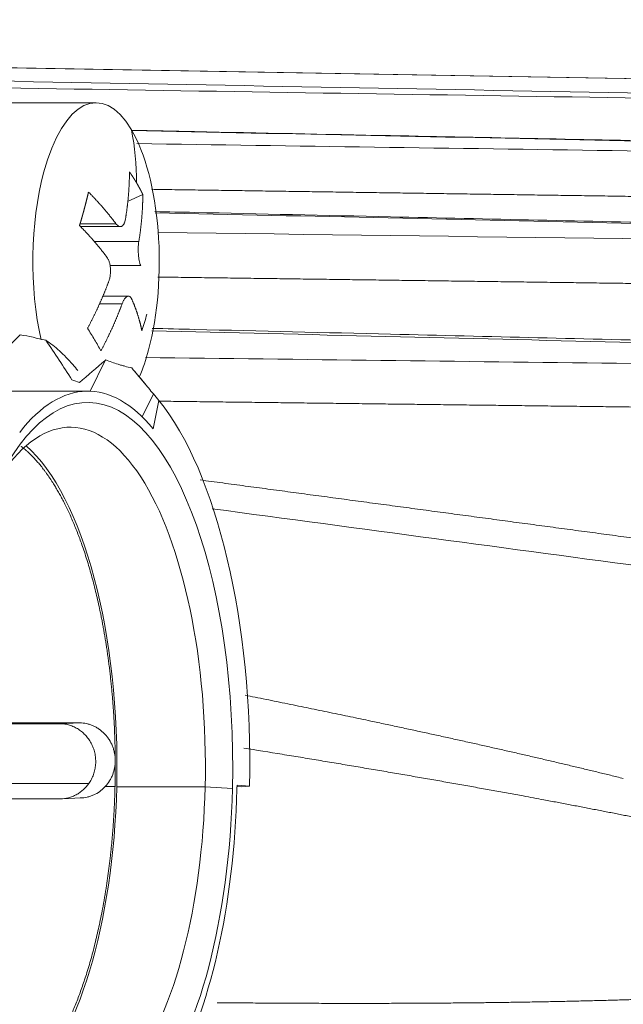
# Model space of a CAD drawing. Header units: millimetres. Extents: x 5437 to 18441, y -4466 to 3128.
# Tile 387 of 497: x 13780 to 13790, y 10 to 27. Entities that reach past the tile are written whole.
import ezdxf

# ---------------------------------------------------------------- set-up
doc = ezdxf.new("R2010")
doc.units = ezdxf.units.MM
doc.layers.add('1', color=7, linetype='Continuous', true_color=0xffffff)
doc.dimstyles.get("Standard").update_dxf_attribs({"dimtxt": 0.18, "dimasz": 0.18, "dimexe": 0.18, "dimexo": 0.0625, "dimgap": 0.09, "dimtad": 0, "dimtih": 1, "dimtoh": 1, "dimdec": 4, "dimzin": 0, "dimdsep": 46, "dimtxsty": 'Standard', "dimcen": 0.09, "dimadec": 0, "dimazin": 0, "dimtfac": 1, "dimtdec": 4, "dimtofl": 0, "dimtmove": 0, "dimatfit": 3, "dimfxl": 1, "dimtolj": 1, "dimtzin": 0, "dimarcsym": 0})

# ---------------------------------------------------------------- blocks, each defined once
blk = doc.blocks.new('*D3')
at = {"color": 0, "lineweight": -2, "transparency": 16777216}
for p, q in [((13674.147, 1169.564), (14135.36, 1169.564)), ((13833.147, -580.436), (14135.36, -580.436))]:
    blk.add_line(p, q, dxfattribs=at)
at = {"color": 0, "lineweight": 0, "transparency": 16777216}
for p, q in [((14135.18, 1089.564), (14135.18, 421.321)), ((14135.18, -500.436), (14135.18, 167.808))]:
    blk.add_line(p, q, dxfattribs=at)
at = {"color": 0, "lineweight": 20, "transparency": 16777216}
for points in [[(14121.847, 1089.564), (14148.514, 1089.564), (14135.18, 1169.564)], [(14121.847, -500.436), (14148.514, -500.436), (14135.18, -580.436)]]:
    blk.add_solid(points, dxfattribs=at)
at = {"layer": 'Defpoints', "color": 0, "lineweight": 20, "transparency": 16777216}
for p in [(13674.085, 1169.564), (13833.085, -580.436), (14135.18, -580.436)]:
    blk.add_point(p, dxfattribs=at)
at = {"color": 0, "lineweight": 20, "transparency": 16777216, "insert": (14135.18, 294.564), "char_height": 80, "attachment_point": 5, "rotation": 270}
blk.add_mtext('\\A1;1750', dxfattribs=at)
blk = doc.blocks.new('*D4')
at = {"color": 0, "lineweight": -2, "transparency": 16777216}
for p, q in [((13346.81, 234.502), (13346.81, -825.635)), ((13857.587, -64.498), (13857.587, -825.635))]:
    blk.add_line(p, q, dxfattribs=at)
at = {"color": 0, "lineweight": 0, "transparency": 16777216}
for p, q in [((13426.81, -825.455), (13508.775, -825.455)), ((13777.587, -825.455), (13695.622, -825.455))]:
    blk.add_line(p, q, dxfattribs=at)
at = {"color": 0, "lineweight": 20, "transparency": 16777216}
for points in [[(13426.81, -812.121), (13426.81, -838.788), (13346.81, -825.455)], [(13777.587, -812.121), (13777.587, -838.788), (13857.587, -825.455)]]:
    blk.add_solid(points, dxfattribs=at)
at = {"layer": 'Defpoints', "color": 0, "lineweight": 20, "transparency": 16777216}
for p in [(13346.81, 234.564), (13857.587, -64.436), (13346.81, -825.455)]:
    blk.add_point(p, dxfattribs=at)
at = {"color": 0, "lineweight": 20, "transparency": 16777216, "insert": (13602.199, -825.455), "char_height": 80, "attachment_point": 5}
blk.add_mtext('\\A1;515', dxfattribs=at)

msp = doc.modelspace()

# ---------------------------------------------------------------- linework, layer by layer
at = {"layer": '1', "color": 0, "lineweight": 20}
for p, q in [((13798.11967, 25.84187), (13776.71853, 26.21543)), ((13780.93802, 25.56312), (13779.48222, 25.56312)), ((13781.48367, 23.85239), (13781.7475, 23.97329)), ((13780.66042, 23.46622), (13781.28131, 23.46622)), ((13780.66813, 23.41519), (13781.35759, 23.41519)), ((13780.90508, 23.15729), (13781.67862, 23.15729)), ((13781.71113, 22.74094), (13781.1799, 22.74094)), ((13781.49846, 22.21104), (13781.05347, 22.21104)), ((13781.38967, 22.07841), (13780.99724, 22.07841)), ((13780.83264, 20.56363), (13781.09561, 21.09581)), ((13781.80255, 20.67061), (13781.6048, 20.90997)), ((13780.79412, 20.56434), (13779.22541, 20.56434)), ((13781.93119, 20.51487), (13781.73576, 20.11938)), ((13781.92776, 19.9084), (13782.02313, 20.40357)), ((13780.31367, 14.79988), (13778.29933, 14.79988)), ((13780.65478, 14.81482), (13778.30004, 14.81482)), ((13780.65478, 14.81482), (13780.31367, 14.79988)), ((13780.81043, 13.76282), (13778.67778, 13.76282)), ((13781.2661, 13.71104), (13781.09632, 13.71104)), ((13781.29593, 13.70647), (13782.82767, 13.70647)), ((13782.82768, 13.70647), (13783.30135, 13.68028)), ((13783.37988, 13.71232), (13783.46297, 13.70837)), ((13783.59938, 13.71586), (13783.38041, 13.73696)), ((13783.46297, 13.70837), (13783.59938, 13.71586)), ((13780.32271, 13.50008), (13778.29228, 13.50008)), ((13780.34682, 13.50061), (13780.68794, 13.51555))]:
    msp.add_line(p, q, dxfattribs=at)
for centre, major_axis, ratio, start_param, end_param in [((13780.93802, 22.81312), (0, -2.75), 0.39839611, 2.54973042, 4.12052674), ((13780.93802, 22.81312), (0, -2.75), 0.39839611, 0.97893409, 2.54973042), ((13775.03374, 22.81312), (-6.02195, -3.56876), 0.76119836, 2.7162365, 2.88380948), ((13780.93802, 22.81312), (0, -2.75), 0.39839611, 4.12052674, 5.23073593), ((13775.3756, 23.77193), (-6.32292, 2.25445), 0.85841517, 3.15884457, 3.21100728), ((13776.32581, 24.23938), (-4.97494, 4.50687), 0.24396467, 3.80982962, 3.86199233), ((13776.32581, 24.23938), (-4.97494, 4.50687), 0.24396467, 3.75766692, 3.80982963), ((13780.93802, 22.81312), (0, -2.75), 0.39839611, 0.75970979, 0.97893409), ((13780.79412, 14.06434), (0, -6.5), 0.39839611, 2.68847402, 3.61480512), ((13780.79412, 14.06434), (0, -6.305), 0.39839611, 1.50984554, 4.65143819), ((13780.79412, 14.06434), (0, -7.05), 0.39839611, 1.5213473, 2.68869282), ((13780.49144, 14.06434), (0, 5.875), 0.39839611, 4.65143817, 6.81820443), ((13778.95969, 14.06434), (0, 5.875), 0.39839611, 4.65143819, 5.94984854), ((13780.79412, 14.06434), (0, -6.305), 0.39839611, 4.65143819, 7.79303085), ((13780.49144, 14.06434), (0, 5.875), 0.39839611, 2.5923695, 4.65143817), ((13778.95969, 14.06434), (0, 5.875), 0.39839611, 3.47491173, 4.65143819), ((13780.79412, 14.06434), (0, -6.5), 0.39839611, 0.59407892, 1.50984554)]:
    msp.add_ellipse(centre, major_axis=major_axis, ratio=ratio, start_param=start_param, end_param=end_param, dxfattribs=at)
for points, degree in [([(13776.72214, 26.21199), (13783.85466, 26.0886), (13790.98717, 25.96493), (13798.11967, 25.841)], 3), ([(13798.11967, 25.58308), (13791.03535, 25.71681), (13783.95102, 25.85021), (13776.86668, 25.98331)], 3), ([(13778.40281, 25.83408), (13784.9751, 25.72935), (13791.54739, 25.62443), (13798.11967, 25.51931)], 3), ([(13798.11967, 24.74029), (13792.59823, 24.85364), (13787.07678, 24.96675), (13781.55533, 25.07963)], 3), ([(13781.64405, 24.85336), (13787.13593, 24.77284), (13792.6278, 24.6922), (13798.11967, 24.61145)], 3), ([(13781.44718, 23.54782), (13781.47431, 23.71261), (13781.49479, 23.87685), (13781.50862, 24.0406), (13781.5157, 24.20291), (13781.51606, 24.36383)], 5), ([(13781.51606, 24.36383), (13781.54249, 24.32633), (13781.56811, 24.28842), (13781.59292, 24.25011), (13781.6169, 24.21142), (13781.64005, 24.17235)], 5), ([(13781.64005, 24.17235), (13781.6632, 24.13328), (13781.68553, 24.09383), (13781.70703, 24.054), (13781.72769, 24.01382), (13781.7475, 23.97329)], 5), ([(13798.11967, 23.82298), (13794.87494, 23.87076), (13791.63021, 23.91852), (13788.38548, 23.96624), (13785.14075, 24.01392), (13781.89603, 24.06158)], 5), ([(13780.7345, 23.72687), (13780.75007, 23.785), (13780.76507, 23.84288), (13780.77948, 23.90048), (13780.79331, 23.95778), (13780.80655, 24.01479)], 5), ([(13780.80655, 24.01479), (13780.9134, 23.90661), (13781.01445, 23.7975), (13781.10972, 23.68741), (13781.19865, 23.577), (13781.28131, 23.46622)], 5), ([(13781.67862, 23.15729), (13781.70575, 23.32207), (13781.72623, 23.48631), (13781.74006, 23.65007), (13781.74714, 23.81237), (13781.7475, 23.97329)], 5), ([(13780.65097, 23.43386), (13780.6688, 23.4929), (13780.68608, 23.55173), (13780.70279, 23.61035), (13780.71893, 23.66874), (13780.7345, 23.72687)], 5), ([(13798.11967, 23.29498), (13792.73302, 23.4155), (13787.34636, 23.53576), (13781.9597, 23.65575)], 3), ([(13780.65097, 23.43386), (13780.75781, 23.32567), (13780.85886, 23.21657), (13780.95413, 23.10648), (13781.04307, 22.99607), (13781.12572, 22.88529)], 5), ([(13782.01334, 23.31522), (13787.38212, 23.243), (13792.75089, 23.17069), (13798.11967, 23.09829)], 3), ([(13798.11967, 22.32385), (13794.8977, 22.3674), (13791.67573, 22.41093), (13788.45376, 22.45443), (13785.2318, 22.49789), (13782.00983, 22.54134)], 5), ([(13780.79002, 21.65294), (13780.87585, 21.81387), (13780.95571, 21.97617), (13781.0296, 22.13992), (13781.09709, 22.30416), (13781.15823, 22.46895)], 5), ([(13781.02146, 21.26241), (13781.10729, 21.42333), (13781.18715, 21.58563), (13781.26104, 21.74939), (13781.32853, 21.91363), (13781.38967, 22.07841)], 5), ([(13781.55554, 22.16001), (13781.60419, 22.04923), (13781.64612, 21.93882), (13781.68132, 21.82874), (13781.70959, 21.71963), (13781.73097, 21.61145)], 5), ([(13779.62373, 21.54113), (13779.772, 21.51389), (13779.91957, 21.48214), (13780.06614, 21.44592)], 3), ([(13798.11967, 21.21514), (13792.71443, 21.34744), (13787.30918, 21.47942), (13781.90391, 21.61107)], 3), ([(13780.51935, 20.75761), (13780.37405, 20.98868), (13780.22265, 21.21837), (13780.06614, 21.44591)], 3), ([(13781.09521, 21.0965), (13780.94581, 20.96972), (13780.79719, 20.84159), (13780.64953, 20.71191)], 3), ([(13781.09521, 21.0965), (13781.0991, 21.0998), (13781.103, 21.10311), (13781.10689, 21.10643)], 3), ([(13781.79389, 21.14699), (13787.23582, 21.08011), (13792.67774, 21.01314), (13798.11967, 20.94608)], 3), ([(13780.64964, 20.71158), (13780.60635, 20.72739), (13780.56294, 20.74276), (13780.51943, 20.75768)], 3), ([(13781.93119, 20.51487), (13781.96184, 20.47776), (13781.99249, 20.44066), (13782.02313, 20.40357)], 3), ([(13798.11967, 20.19159), (13794.90176, 20.23137), (13791.68385, 20.27112), (13788.46594, 20.31084), (13785.24803, 20.35054), (13782.03011, 20.39022)], 5), ([(13782.74117, 19.02508), (13785.87345, 18.605), (13789.0057, 18.18477), (13792.13794, 17.76438), (13795.27016, 17.34385), (13798.40235, 16.92316)], 5), ([(13798.34581, 16.46033), (13793.214, 17.14924), (13788.08211, 17.83767), (13782.95016, 18.52563)], 3), ([(13784.1642, 14.27056), (13783.94137, 14.30662), (13783.71855, 14.34278), (13783.49572, 14.37904)], 3), ([(13781.27004, 14.16565), (13781.27067, 14.07471), (13781.2706, 13.98374), (13781.26981, 13.89272), (13781.26831, 13.80183), (13781.2661, 13.71104)], 5), ([(13789.85392, 13.90613), (13789.92748, 13.88806), (13790.00104, 13.86998), (13790.0746, 13.8519)], 3), ([(13783.38041, 13.73696), (13783.37995, 13.7141), (13783.37944, 13.69125), (13783.37889, 13.6684)], 3), ([(13788.69777, 13.4817), (13788.57885, 13.50373), (13788.45992, 13.52582), (13788.34099, 13.54796)], 3), ([(13787.56055, 9.96495), (13787.64983, 9.96596), (13787.73912, 9.96702), (13787.82841, 9.96814)], 3)]:
    msp.add_open_spline(points, degree=degree, dxfattribs=at)
for points, degree, knots in [([(13798.12352, 24.74571), (13795.79666, 24.79339), (13791.76867, 24.87584), (13786.6088, 24.98131), (13783.41223, 25.04659), (13781.91681, 25.07711), (13781.55326, 25.08453)], 3, [0, 0, 0, 0, 0.42127061, 0.72925836, 0.93417978, 1, 1, 1, 1]), ([(13798.12454, 23.3163), (13795.79769, 23.36823), (13791.76969, 23.45804), (13786.60982, 23.5729), (13783.54732, 23.641), (13782.18597, 23.67125), (13781.95648, 23.67635)], 3, [0, 0, 0, 0, 0.43175031, 0.74739969, 0.95741882, 1, 1, 1, 1]), ([(13781.28131, 23.46622), (13781.28953, 23.4552), (13781.29789, 23.44596), (13781.31062, 23.43467), (13781.31489, 23.43133), (13781.32351, 23.42555), (13781.32786, 23.4231), (13781.34074, 23.41725), (13781.34918, 23.41527), (13781.3616, 23.41516), (13781.36572, 23.4156), (13781.3738, 23.41748), (13781.37774, 23.41889), (13781.38923, 23.42453), (13781.39647, 23.43014), (13781.40669, 23.44138), (13781.40998, 23.4456), (13781.4162, 23.45481), (13781.4221, 23.46481), (13781.42737, 23.47641), (13781.43231, 23.4888), (13781.43463, 23.49543), (13781.44101, 23.51628), (13781.44448, 23.53143), (13781.44718, 23.54782)], 3, [0, 0, 0, 0, 0.125, 0.125, 0.1875, 0.1875, 0.25, 0.25, 0.375, 0.375, 0.4375, 0.4375, 0.5, 0.5, 0.625, 0.625, 0.6875, 0.6875, 0.75, 0.8125, 0.8125, 0.875, 0.875, 1, 1, 1, 1]), ([(13781.67862, 23.15729), (13781.67592, 23.14089), (13781.67374, 23.12368), (13781.67121, 23.09668), (13781.67049, 23.08748), (13781.66931, 23.06867), (13781.66885, 23.05903), (13781.66789, 23.03014), (13781.66779, 23.01069), (13781.66844, 22.98126), (13781.66879, 22.97137), (13781.66978, 22.95167), (13781.6704, 22.94194), (13781.67265, 22.9131), (13781.67465, 22.89435), (13781.67843, 22.86694), (13781.67982, 22.85795), (13781.6828, 22.8406), (13781.68599, 22.8238), (13781.6896, 22.80805), (13781.69342, 22.79283), (13781.69545, 22.78546), (13781.70176, 22.76447), (13781.70629, 22.75196), (13781.71113, 22.74094)], 3, [0, 0, 0, 0, 0.125, 0.125, 0.1875, 0.1875, 0.25, 0.25, 0.375, 0.375, 0.4375, 0.4375, 0.5, 0.5, 0.625, 0.625, 0.6875, 0.6875, 0.75, 0.8125, 0.8125, 0.875, 0.875, 1, 1, 1, 1]), ([(13781.15823, 22.46895), (13781.16431, 22.48534), (13781.16949, 22.50255), (13781.17596, 22.52956), (13781.1779, 22.53876), (13781.18133, 22.55756), (13781.18282, 22.5672), (13781.18652, 22.5961), (13781.18799, 22.61554), (13781.18874, 22.64497), (13781.18874, 22.65486), (13781.18823, 22.67457), (13781.18772, 22.6843), (13781.18547, 22.71313), (13781.18301, 22.73189), (13781.17784, 22.7593), (13781.17586, 22.76829), (13781.17151, 22.78563), (13781.16672, 22.80244), (13781.1611, 22.81819), (13781.15504, 22.8334), (13781.15178, 22.84078), (13781.14149, 22.86176), (13781.13394, 22.87427), (13781.12572, 22.88529)], 3, [0, 0, 0, 0, 0.125, 0.125, 0.1875, 0.1875, 0.25, 0.25, 0.375, 0.375, 0.4375, 0.4375, 0.5, 0.5, 0.625, 0.625, 0.6875, 0.6875, 0.75, 0.8125, 0.8125, 0.875, 0.875, 1, 1, 1, 1]), ([(13781.55554, 22.16001), (13781.5507, 22.17103), (13781.54534, 22.18027), (13781.53656, 22.19157), (13781.5335, 22.1949), (13781.52713, 22.20069), (13781.52381, 22.20314), (13781.51366, 22.20898), (13781.5066, 22.21096), (13781.49558, 22.21108), (13781.49181, 22.21063), (13781.4842, 22.20876), (13781.48038, 22.20734), (13781.46889, 22.2017), (13781.46119, 22.1961), (13781.44958, 22.18485), (13781.4457, 22.18063), (13781.4381, 22.17143), (13781.43061, 22.16142), (13781.42333, 22.14983), (13781.41615, 22.13743), (13781.41259, 22.1308), (13781.40225, 22.10995), (13781.39575, 22.09481), (13781.38967, 22.07841)], 3, [0, 0, 0, 0, 0.125, 0.125, 0.1875, 0.1875, 0.25, 0.25, 0.375, 0.375, 0.4375, 0.4375, 0.5, 0.5, 0.625, 0.625, 0.6875, 0.6875, 0.75, 0.8125, 0.8125, 0.875, 0.875, 1, 1, 1, 1]), ([(13779.62299, 21.54223), (13779.54662, 21.46531), (13779.47061, 21.38789), (13779.31933, 21.23197), (13779.24408, 21.15346), (13779.16924, 21.07438)], 3, [0, 0, 0, 0, 0.4999648, 0.4999648, 1, 1, 1, 1]), ([(13798.1258, 21.25718), (13795.79894, 21.31396), (13791.77094, 21.41213), (13786.61107, 21.53767), (13783.53298, 21.61247), (13782.15603, 21.6459), (13781.91096, 21.65185)], 3, [0, 0, 0, 0, 0.43050506, 0.74524404, 0.95465743, 1, 1, 1, 1]), ([(13780.06614, 21.44592), (13780.1469, 21.39363), (13780.22643, 21.3323), (13780.34395, 21.22689), (13780.38282, 21.18952), (13780.45998, 21.11028), (13780.49828, 21.0684), (13780.56513, 20.99072), (13780.59372, 20.95599), (13780.62202, 20.9201)], 3, [0, 0, 0, 0, 0.42007989, 0.42007989, 0.63011984, 0.63011984, 0.84015978, 0.84015978, 1, 1, 1, 1]), ([(13781.1073, 21.10575), (13781.14059, 21.09222), (13781.17501, 21.07909), (13781.246, 21.0537), (13781.28257, 21.04145), (13781.33908, 21.02379), (13781.35818, 21.01803), (13781.39695, 21.00677), (13781.41667, 21.00126), (13781.47623, 20.98526), (13781.51651, 20.97532), (13781.55736, 20.96613)], 3, [0, 0, 0, 0, 0.25, 0.25, 0.5, 0.5, 0.625, 0.625, 0.75, 0.75, 1, 1, 1, 1]), ([(13781.55736, 20.96613), (13781.59114, 20.92573), (13781.62422, 20.88598), (13781.68918, 20.80771), (13781.72106, 20.7692), (13781.76804, 20.71238), (13781.78357, 20.69359), (13781.81433, 20.65635), (13781.82957, 20.6379), (13781.87441, 20.58361), (13781.9033, 20.54863), (13781.93119, 20.51487)], 3, [0, 0, 0, 0, 0.25, 0.25, 0.5, 0.5, 0.625, 0.625, 0.75, 0.75, 1, 1, 1, 1]), ([(13779.63898, 19.60805), (13779.71082, 19.55259), (13779.78176, 19.4898), (13779.85165, 19.4198), (13780.13505, 19.1018), (13780.3953, 18.6668), (13780.57467, 18.27566), (13780.88983, 17.38758), (13781.10643, 16.32981), (13781.18722, 15.76895), (13781.24634, 15.10267), (13781.26626, 14.42725), (13781.26817, 14.34007), (13781.26943, 14.25288), (13781.27004, 14.16565)], 5, [0, 0, 0, 0, 0, 0, 0.1295954, 0.1295954, 0.1295954, 0.53483306, 0.53483306, 0.53483306, 0.94007072, 0.94007072, 0.94007072, 1, 1, 1, 1, 1, 1]), ([(13783.51873, 15.29529), (13783.57675, 15.28362), (13783.69814, 15.25917), (13783.88234, 15.22193), (13784.07084, 15.18368), (13784.25777, 15.14559), (13784.44314, 15.10766), (13784.62694, 15.0699), (13784.80919, 15.03231), (13784.98986, 14.99488), (13785.16898, 14.95762), (13785.34653, 14.92052), (13785.52251, 14.88359), (13785.72317, 14.8413), (13785.94819, 14.79359), (13786.19726, 14.7404), (13786.44391, 14.68734), (13786.68814, 14.6344), (13786.92996, 14.58159), (13787.16935, 14.52891), (13787.40632, 14.47636), (13787.64087, 14.42393), (13787.873, 14.37162), (13788.10271, 14.31944), (13788.32999, 14.26738), (13788.55486, 14.21545), (13788.77731, 14.16364), (13788.99734, 14.11195), (13789.21494, 14.06038), (13789.43013, 14.00892), (13789.64291, 13.95761), (13789.78383, 13.92323), (13789.85392, 13.90613)], 3, [0, 0, 0, 0, 0.02726089, 0.05703954, 0.08658224, 0.11588909, 0.14496016, 0.17379553, 0.2023953, 0.23075956, 0.25888838, 0.28678188, 0.31444014, 0.34186327, 0.38142429, 0.42063034, 0.45948179, 0.49797904, 0.53612249, 0.57391257, 0.6113497, 0.64843432, 0.6851669, 0.72154789, 0.75757779, 0.79325709, 0.82858629, 0.86356594, 0.89819656, 0.93247872, 0.96641301, 1, 1, 1, 1]), ([(13780.31367, 14.79988), (13780.3414, 14.79988), (13780.39644, 14.79569), (13780.45068, 14.78348), (13780.49104, 14.77127), (13780.50448, 14.76667), (13780.53107, 14.75648), (13780.54416, 14.75093), (13780.58279, 14.73291), (13780.6077, 14.7191), (13780.6438, 14.69571), (13780.65563, 14.68747), (13780.67883, 14.67008), (13780.69026, 14.66089), (13780.72352, 14.63222), (13780.76504, 14.5912), (13780.80101, 14.54474), (13780.82583, 14.5078), (13780.83377, 14.49509), (13780.84871, 14.46929), (13780.85572, 14.45618), (13780.87539, 14.41627), (13780.88672, 14.38886), (13780.90099, 14.34655), (13780.9053, 14.33225), (13780.91297, 14.30323), (13780.91635, 14.28847), (13780.92493, 14.24422), (13780.93232, 14.18498), (13780.93182, 14.12525), (13780.9284, 14.08026), (13780.92674, 14.06522), (13780.92246, 14.03555), (13780.91983, 14.02085), (13780.91051, 13.9772), (13780.90239, 13.94867), (13780.88736, 13.90673), (13780.88187, 13.89289), (13780.86993, 13.86551), (13780.86349, 13.852), (13780.84292, 13.81239), (13780.82752, 13.78706), (13780.81043, 13.76282)], 3, [0, 0, 0, 0, 0.0625, 0.125, 0.125, 0.15625, 0.15625, 0.1875, 0.1875, 0.25, 0.25, 0.28125, 0.28125, 0.3125, 0.3125, 0.375, 0.4375, 0.4375, 0.46875, 0.46875, 0.5, 0.5, 0.5625, 0.5625, 0.59375, 0.59375, 0.625, 0.625, 0.6875, 0.75, 0.75, 0.78125, 0.78125, 0.8125, 0.8125, 0.875, 0.875, 0.90625, 0.90625, 0.9375, 0.9375, 1, 1, 1, 1]), ([(13781.27004, 14.16565), (13781.26974, 14.20859), (13781.26538, 14.25081), (13781.25304, 14.31307), (13781.24795, 14.33365), (13781.23579, 14.37444), (13781.22868, 14.39471), (13781.20483, 14.45365), (13781.18548, 14.49091), (13781.15706, 14.53497), (13781.15117, 14.54366), (13781.13894, 14.56078), (13781.1326, 14.56923), (13781.11306, 14.594), (13781.09938, 14.60972), (13781.05647, 14.65457), (13781.02538, 14.68141), (13780.98338, 14.71106), (13780.9748, 14.7168), (13780.9575, 14.72779), (13780.93128, 14.74352), (13780.88632, 14.76614), (13780.84906, 14.78044), (13780.82062, 14.78972), (13780.81106, 14.79257), (13780.79177, 14.79778), (13780.78203, 14.80015), (13780.73335, 14.81062), (13780.69417, 14.81482), (13780.65478, 14.81482)], 3, [0, 0, 0, 0, 0.125, 0.125, 0.1875, 0.1875, 0.25, 0.25, 0.375, 0.375, 0.40625, 0.40625, 0.4375, 0.4375, 0.5, 0.5, 0.625, 0.625, 0.65625, 0.65625, 0.6875, 0.75, 0.8125, 0.8125, 0.84375, 0.84375, 0.875, 0.875, 1, 1, 1, 1]), ([(13781.09632, 13.71104), (13781.12414, 13.74129), (13781.1488, 13.7739), (13781.18118, 13.8262), (13781.19119, 13.84421), (13781.20964, 13.88138), (13781.21808, 13.90063), (13781.24047, 13.95897), (13781.25166, 13.99894), (13781.26288, 14.06049), (13781.26568, 14.08128), (13781.26935, 14.12339), (13781.27019, 14.1445), (13781.27004, 14.16565)], 3, [0, 0, 0, 0, 0.25, 0.25, 0.375, 0.375, 0.5, 0.5, 0.75, 0.75, 0.875, 0.875, 1, 1, 1, 1]), ([(13788.34099, 13.54796), (13788.29786, 13.55591), (13788.21128, 13.57186), (13788.08084, 13.59575), (13787.94936, 13.61972), (13787.81684, 13.64378), (13787.68326, 13.66791), (13787.54865, 13.69213), (13787.41299, 13.71642), (13787.27628, 13.7408), (13787.13852, 13.76525), (13786.99972, 13.78978), (13786.85988, 13.8144), (13786.71899, 13.83909), (13786.57705, 13.86385), (13786.43407, 13.8887), (13786.29004, 13.91363), (13786.14497, 13.93863), (13785.99885, 13.96371), (13785.85169, 13.98887), (13785.70348, 14.0141), (13785.55422, 14.03941), (13785.40392, 14.0648), (13785.25257, 14.09026), (13785.10018, 14.1158), (13784.94674, 14.14142), (13784.79226, 14.16711), (13784.63673, 14.19288), (13784.48015, 14.21872), (13784.32253, 14.24465), (13784.21709, 14.26191), (13784.1642, 14.27056)], 3, [0, 0, 0, 0, 0.03110068, 0.06244243, 0.09402531, 0.1258494, 0.15791474, 0.19022141, 0.22276946, 0.25555895, 0.28858993, 0.32186246, 0.35537659, 0.38913238, 0.42312987, 0.45736912, 0.49185018, 0.5265731, 0.56153791, 0.59674468, 0.63219344, 0.66788423, 0.70381711, 0.73999211, 0.77640928, 0.81306866, 0.84997028, 0.88711418, 0.92450042, 0.96212901, 1, 1, 1, 1]), ([(13781.2661, 13.71104), (13781.25179, 13.12223), (13781.20765, 12.53798), (13781.13398, 11.97097), (13780.93086, 10.89648), (13780.62709, 9.98375), (13780.45275, 9.57852), (13780.1824, 9.09488), (13779.8843, 8.74099), (13779.79693, 8.65067), (13779.70788, 8.57169), (13779.61747, 8.5043)], 5, [0, 0, 0, 0, 0, 0, 0.4164358, 0.4164358, 0.4164358, 0.8328716, 0.8328716, 0.8328716, 1, 1, 1, 1, 1, 1]), ([(13780.81043, 13.76282), (13780.78161, 13.72195), (13780.74892, 13.6854), (13780.70351, 13.64491), (13780.6942, 13.63707), (13780.6751, 13.62194), (13780.6653, 13.61462), (13780.63536, 13.59362), (13780.59436, 13.56836), (13780.5513, 13.54837), (13780.51823, 13.53538), (13780.50709, 13.53139), (13780.48453, 13.52407), (13780.47308, 13.52075), (13780.41577, 13.506), (13780.36946, 13.50008), (13780.32271, 13.50008)], 3, [0, 0, 0, 0, 0.25, 0.25, 0.3125, 0.3125, 0.375, 0.375, 0.5, 0.625, 0.625, 0.6875, 0.6875, 0.75, 0.75, 1, 1, 1, 1]), ([(13780.66382, 13.51502), (13780.70377, 13.51502), (13780.74321, 13.51936), (13780.80161, 13.53212), (13780.82095, 13.53742), (13780.84976, 13.54699), (13780.85935, 13.55045), (13780.87834, 13.55788), (13780.88772, 13.56184), (13780.93404, 13.5828), (13780.96929, 13.60332), (13781.0194, 13.63968), (13781.03569, 13.65279), (13781.06701, 13.68071), (13781.08201, 13.69547), (13781.09632, 13.71104)], 3, [0, 0, 0, 0, 0.25, 0.25, 0.375, 0.375, 0.4375, 0.4375, 0.5, 0.5, 0.75, 0.75, 0.875, 0.875, 1, 1, 1, 1]), ([(13793.11523, 12.55761), (13793.08943, 12.56384), (13793.03759, 12.57634), (13792.95935, 12.59505), (13792.88029, 12.61383), (13792.8004, 12.63267), (13792.71968, 12.65158), (13792.63814, 12.67055), (13792.55576, 12.68959), (13792.47256, 12.7087), (13792.38854, 12.72787), (13792.30368, 12.7471), (13792.218, 12.7664), (13792.13148, 12.78577), (13792.04415, 12.80519), (13791.95598, 12.82469), (13791.86698, 12.84425), (13791.77716, 12.86387), (13791.68651, 12.88356), (13791.59503, 12.90331), (13791.50272, 12.92312), (13791.40959, 12.943), (13791.31563, 12.96294), (13791.22084, 12.98295), (13791.12522, 13.00302), (13791.02877, 13.02315), (13790.9315, 13.04335), (13790.8334, 13.06361), (13790.73447, 13.08393), (13790.63471, 13.10431), (13790.53412, 13.12476), (13790.43271, 13.14527), (13790.33047, 13.16584), (13790.2274, 13.18647), (13790.12351, 13.20717), (13790.01878, 13.22792), (13789.91323, 13.24874), (13789.80685, 13.26962), (13789.69964, 13.29056), (13789.59161, 13.31156), (13789.48274, 13.33263), (13789.37305, 13.35375), (13789.26253, 13.37494), (13789.15118, 13.39618), (13789.03901, 13.41749), (13788.926, 13.43885), (13788.81218, 13.46028), (13788.736, 13.47454), (13788.69777, 13.4817)], 3, [0, 0, 0, 0, 0.01780628, 0.03578565, 0.05393827, 0.07226429, 0.09076384, 0.10943707, 0.12828411, 0.14730509, 0.16650014, 0.18586938, 0.20541293, 0.22513092, 0.24502345, 0.26509063, 0.28533258, 0.3057494, 0.3263412, 0.34710806, 0.3680501, 0.38916741, 0.41046007, 0.43192819, 0.45357184, 0.47539112, 0.49738611, 0.51955689, 0.54190355, 0.56442615, 0.58712478, 0.60999951, 0.63305042, 0.65627757, 0.67968104, 0.7032609, 0.7270172, 0.75095002, 0.77505943, 0.79934547, 0.82380822, 0.84844773, 0.87326406, 0.89825727, 0.92342742, 0.94877455, 0.97429873, 1, 1, 1, 1]), ([(13787.82841, 9.96814), (13787.87837, 9.96879), (13787.97787, 9.97009), (13788.12644, 9.9722), (13788.27373, 9.97443), (13788.41974, 9.97679), (13788.56447, 9.97928), (13788.70792, 9.98189), (13788.85009, 9.98463), (13788.99097, 9.98749), (13789.13057, 9.99048), (13789.26889, 9.99359), (13789.40593, 9.99682), (13789.54169, 10.00018), (13789.67617, 10.00366), (13789.80936, 10.00727), (13789.94127, 10.011), (13790.0719, 10.01485), (13790.20125, 10.01882), (13790.32932, 10.02291), (13790.45611, 10.02713), (13790.58161, 10.03146), (13790.70583, 10.03592), (13790.82877, 10.0405), (13790.95043, 10.04519), (13791.07081, 10.05001), (13791.18991, 10.05494), (13791.30772, 10.06), (13791.42425, 10.06517), (13791.53951, 10.07046), (13791.65348, 10.07587), (13791.76616, 10.08139), (13791.87757, 10.08704), (13791.98769, 10.09279), (13792.09654, 10.09867), (13792.2041, 10.10465), (13792.27534, 10.10877), (13792.31076, 10.11082)], 3, [0, 0, 0, 0, 0.03317487, 0.06607777, 0.09870878, 0.13106798, 0.16315547, 0.19497134, 0.22651569, 0.2577886, 0.28879019, 0.31952056, 0.3499798, 0.38016803, 0.41008536, 0.43973191, 0.46910779, 0.49821312, 0.52704803, 0.55561264, 0.58390709, 0.6119315, 0.63968603, 0.66717082, 0.694386, 0.72133174, 0.74800819, 0.77441552, 0.80055388, 0.82642345, 0.85202441, 0.87735694, 0.90242124, 0.92721748, 0.95174589, 0.97600665, 1, 1, 1, 1]), ([(13783.03779, 9.96607), (13783.10161, 9.96546), (13783.22879, 9.96426), (13783.41884, 9.96262), (13783.6075, 9.96111), (13783.79475, 9.95975), (13783.98061, 9.95853), (13784.16506, 9.95745), (13784.34811, 9.95651), (13784.52977, 9.95572), (13784.71002, 9.95506), (13784.88887, 9.95454), (13785.06632, 9.95417), (13785.24238, 9.95393), (13785.41703, 9.95383), (13785.59028, 9.95387), (13785.76213, 9.95404), (13785.93259, 9.95436), (13786.10164, 9.95481), (13786.26929, 9.95539), (13786.43554, 9.95611), (13786.6004, 9.95697), (13786.76385, 9.95796), (13786.9259, 9.95909), (13787.08655, 9.96035), (13787.2458, 9.96174), (13787.40366, 9.96326), (13787.5084, 9.96439), (13787.56055, 9.96495)], 3, [0, 0, 0, 0, 0.04221282, 0.08412511, 0.12573692, 0.16704831, 0.20805931, 0.24876997, 0.28918035, 0.3292905, 0.36910047, 0.40861031, 0.44782009, 0.48672984, 0.52533964, 0.56364955, 0.60165961, 0.6393699, 0.67678048, 0.71389142, 0.75070277, 0.78721461, 0.82342702, 0.85934005, 0.89495379, 0.93026831, 0.96528368, 1, 1, 1, 1])]:
    msp.add_open_spline(points, degree=degree, knots=knots, dxfattribs=at)

# ---------------------------------------------------------------- dimensions: what is measured, and where the dimension line sits
at = {"color": 0, "lineweight": 20}
dim = msp.add_linear_dim(base=(14135.18029, -580.43566), p1=(13674.08476, 1169.56434), p2=(13833.08476, -580.43566), angle=90, dimstyle='Standard', override={"dimtxt": 80, "dimasz": 80, "dimdec": 0, "dimlwd": 0}, dxfattribs=at)
dim.commit()
dim.dimension.update_dxf_attribs({"geometry": '*D3', "text_midpoint": (14135.18029, 294.56434), "text_rotation": 270})
dim = msp.add_linear_dim(base=(13346.81039, -825.45454), p1=(13857.58667, -64.43566), p2=(13346.81039, 234.56434), text='515', dimstyle='Standard', override={"dimtxt": 80, "dimasz": 80, "dimdec": 0, "dimlwd": 0}, dxfattribs=at)
dim.commit()
dim.dimension.update_dxf_attribs({"geometry": '*D4', "text_midpoint": (13602.19853, -825.45454)})

doc.saveas('drawing.dxf')
